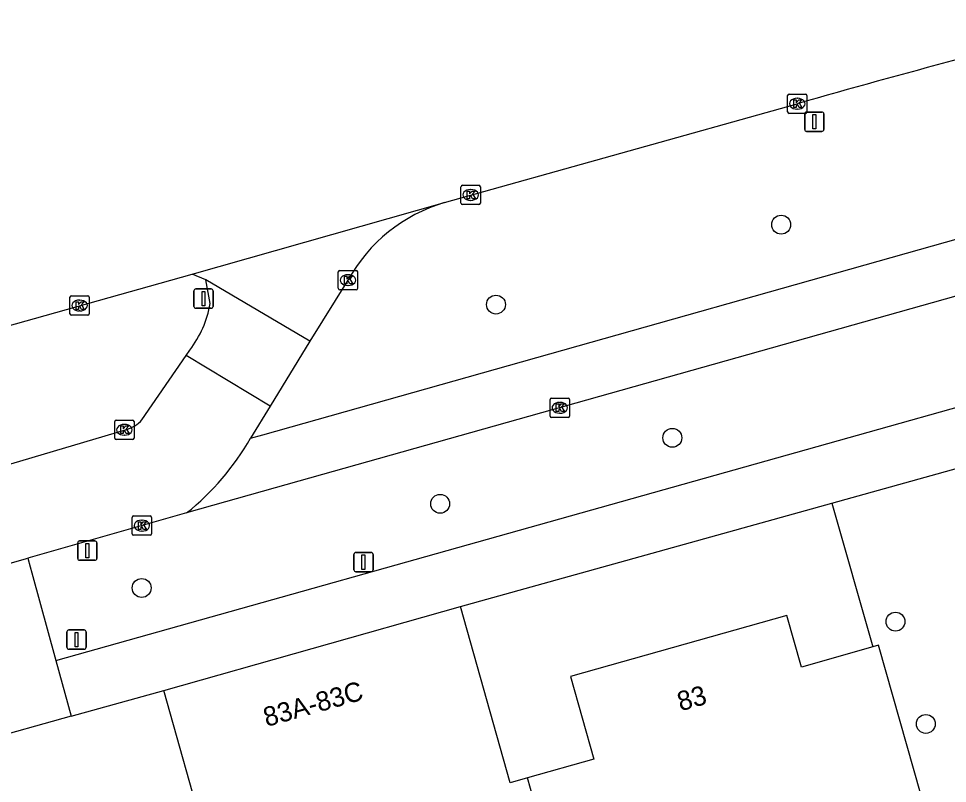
# Model space of a CAD drawing. Extents: x 159689 to 160786, y 387323 to 388339.
# Drawn here: x 160060.1 to 160108.16, y 388252.86 to 388292.44 of the extents above; entities that cross this region are included whole.
import ezdxf

# ---------------------------------------------------------------- set-up
doc = ezdxf.new("R2010")
doc.units = 0
for name, color, linetype in [('IMGEO_Boom', 7, 'Continuous'), ('IMGEO_Fietspad_open', 7, 'Continuous'), ('IMGEO_Groenvoorziening', 7, 'Continuous'), ('IMGEO_Kolk', 7, 'Continuous'), ('IMGEO_Pand', 7, 'Continuous'), ('IMGEO_Pand_nummerreeks', 7, 'Continuous'), ('IMGEO_Rijbaan_lokaal_open', 7, 'Continuous'), ('IMGEO_Rijbaan_regionaal_gesloten', 7, 'Continuous'), ('IMGEO_Verkeersbordpaal', 7, 'Continuous'), ('IMGEO_Voetpad_open', 7, 'Continuous')]:
    doc.layers.add(name, color=color, linetype=linetype)

msp = doc.modelspace()

# ---------------------------------------------------------------- linework, layer by layer
at = {"layer": 'IMGEO_Boom'}
for centre in [(160099.559, 388281.772), (160084.802, 388277.636), (160093.928, 388270.743), (160081.913, 388267.327), (160066.471, 388262.973), (160105.473, 388261.231), (160107.044, 388255.937)]:
    msp.add_circle(centre, 0.489, dxfattribs=at)
at = {"layer": 'IMGEO_Fietspad_open'}
for points in [[(160072.108, 388270.723), (160072.746, 388270.903), (160119.424, 388284.078)], [(160120.598, 388281.431), (160120.508, 388281.405), (160109.82, 388278.414), (160073.376, 388268.15), (160068.797, 388266.853)]]:
    msp.add_lwpolyline(points, dxfattribs=at)
at = {"layer": 'IMGEO_Groenvoorziening'}
msp.add_lwpolyline([(160102.172, 388267.364), (160104.296, 388259.921)], dxfattribs=at)
at = {"layer": 'IMGEO_Kolk'}
for p, q in [((160099.891, 388287.606), (160099.891, 388288.458)), ((160099.966, 388288.532), (160100.818, 388288.532)), ((160100.892, 388288.458), (160100.892, 388287.606)), ((160100.379, 388288.312), (160100.404, 388288.312)), ((160100.818, 388287.532), (160099.966, 388287.532)), ((160100.402, 388287.752), (160100.377, 388287.752)), ((160082.993, 388282.885), (160082.993, 388283.737)), ((160083.068, 388283.811), (160083.92, 388283.811)), ((160083.994, 388283.737), (160083.994, 388282.885)), ((160083.481, 388283.591), (160083.506, 388283.591)), ((160083.92, 388282.811), (160083.068, 388282.811)), ((160083.504, 388283.031), (160083.479, 388283.031)), ((160076.645, 388278.478), (160076.645, 388279.33)), ((160076.72, 388279.404), (160077.572, 388279.404)), ((160077.646, 388279.33), (160077.646, 388278.478)), ((160077.133, 388279.184), (160077.158, 388279.184)), ((160077.572, 388278.404), (160076.72, 388278.404)), ((160077.156, 388278.624), (160077.131, 388278.624)), ((160062.758, 388277.161), (160062.758, 388278.013)), ((160062.833, 388278.087), (160063.685, 388278.087)), ((160063.246, 388277.867), (160063.271, 388277.867)), ((160063.759, 388278.013), (160063.759, 388277.161)), ((160063.685, 388277.087), (160062.833, 388277.087)), ((160063.269, 388277.307), (160063.244, 388277.307)), ((160087.604, 388271.871), (160087.604, 388272.723)), ((160087.679, 388272.797), (160088.531, 388272.797)), ((160088.092, 388272.577), (160088.117, 388272.577)), ((160088.605, 388272.723), (160088.605, 388271.871)), ((160065.076, 388270.733), (160065.076, 388271.585)), ((160065.151, 388271.659), (160066.003, 388271.659)), ((160066.077, 388271.585), (160066.077, 388270.733)), ((160088.531, 388271.797), (160087.679, 388271.797)), ((160088.115, 388272.017), (160088.09, 388272.017)), ((160065.564, 388271.439), (160065.589, 388271.439)), ((160066.003, 388270.659), (160065.151, 388270.659)), ((160065.587, 388270.879), (160065.562, 388270.879)), ((160065.978, 388265.772), (160065.978, 388266.624)), ((160066.053, 388266.698), (160066.905, 388266.698)), ((160066.466, 388266.478), (160066.491, 388266.478)), ((160066.979, 388266.624), (160066.979, 388265.772)), ((160066.489, 388265.918), (160066.464, 388265.918)), ((160066.905, 388265.698), (160066.053, 388265.698))]:
    msp.add_line(p, q, dxfattribs=at)
for points in [[(160099.891, 388287.606), (160099.891, 388288.458)], [(160099.966, 388288.532), (160100.818, 388288.532)], [(160100.892, 388288.458), (160100.892, 388287.606)], [(160100.212, 388288.232), (160100.335, 388288.232), (160100.335, 388288.081), (160100.465, 388288.232), (160100.629, 388288.232), (160100.483, 388288.081), (160100.636, 388287.832), (160100.484, 388287.832), (160100.399, 388287.996), (160100.335, 388287.929), (160100.335, 388287.832), (160100.212, 388287.832), (160100.212, 388288.232)], [(160100.818, 388287.532), (160099.966, 388287.532)], [(160082.993, 388282.885), (160082.993, 388283.737)], [(160083.068, 388283.811), (160083.92, 388283.811)], [(160083.994, 388283.737), (160083.994, 388282.885)], [(160083.314, 388283.511), (160083.437, 388283.511), (160083.437, 388283.36), (160083.567, 388283.511), (160083.731, 388283.511), (160083.585, 388283.36), (160083.738, 388283.111), (160083.586, 388283.111), (160083.501, 388283.275), (160083.437, 388283.208), (160083.437, 388283.111), (160083.314, 388283.111), (160083.314, 388283.511)], [(160083.92, 388282.811), (160083.068, 388282.811)], [(160076.645, 388278.478), (160076.645, 388279.33)], [(160076.72, 388279.404), (160077.572, 388279.404)], [(160077.646, 388279.33), (160077.646, 388278.478)], [(160076.966, 388279.104), (160077.089, 388279.104), (160077.089, 388278.953), (160077.219, 388279.104), (160077.383, 388279.104), (160077.237, 388278.953), (160077.39, 388278.704), (160077.238, 388278.704), (160077.153, 388278.868), (160077.089, 388278.801), (160077.089, 388278.704), (160076.966, 388278.704), (160076.966, 388279.104)], [(160077.572, 388278.404), (160076.72, 388278.404)], [(160062.758, 388277.161), (160062.758, 388278.013)], [(160062.833, 388278.087), (160063.685, 388278.087)], [(160063.759, 388278.013), (160063.759, 388277.161)], [(160063.079, 388277.787), (160063.202, 388277.787), (160063.202, 388277.636), (160063.332, 388277.787), (160063.496, 388277.787), (160063.35, 388277.636), (160063.503, 388277.387), (160063.351, 388277.387), (160063.266, 388277.551), (160063.202, 388277.484), (160063.202, 388277.387), (160063.079, 388277.387), (160063.079, 388277.787)], [(160063.685, 388277.087), (160062.833, 388277.087)], [(160087.604, 388271.871), (160087.604, 388272.723)], [(160087.679, 388272.797), (160088.531, 388272.797)], [(160088.605, 388272.723), (160088.605, 388271.871)], [(160087.925, 388272.497), (160088.048, 388272.497), (160088.048, 388272.346), (160088.178, 388272.497), (160088.342, 388272.497), (160088.196, 388272.346), (160088.349, 388272.097), (160088.197, 388272.097), (160088.112, 388272.261), (160088.048, 388272.194), (160088.048, 388272.097), (160087.925, 388272.097), (160087.925, 388272.497)], [(160065.076, 388270.733), (160065.076, 388271.585)], [(160065.151, 388271.659), (160066.003, 388271.659)], [(160066.077, 388271.585), (160066.077, 388270.733)], [(160088.531, 388271.797), (160087.679, 388271.797)], [(160065.397, 388271.359), (160065.52, 388271.359), (160065.52, 388271.208), (160065.65, 388271.359), (160065.814, 388271.359), (160065.668, 388271.208), (160065.821, 388270.959), (160065.669, 388270.959), (160065.584, 388271.123), (160065.52, 388271.056), (160065.52, 388270.959), (160065.397, 388270.959), (160065.397, 388271.359)], [(160066.003, 388270.659), (160065.151, 388270.659)], [(160065.978, 388265.772), (160065.978, 388266.624)], [(160066.053, 388266.698), (160066.905, 388266.698)], [(160066.299, 388266.398), (160066.422, 388266.398), (160066.422, 388266.247), (160066.552, 388266.398), (160066.716, 388266.398), (160066.57, 388266.247), (160066.723, 388265.998), (160066.571, 388265.998), (160066.486, 388266.162), (160066.422, 388266.095), (160066.422, 388265.998), (160066.299, 388265.998), (160066.299, 388266.398)], [(160066.979, 388266.624), (160066.979, 388265.772)], [(160066.905, 388265.698), (160066.053, 388265.698)]]:
    msp.add_lwpolyline(points, dxfattribs=at)
for centre, start, end in [((160099.968, 388288.456), 91.552, 178.448), ((160099.968, 388288.456), 91.552, 178.448), ((160100.816, 388288.456), 1.552, 88.448), ((160100.816, 388288.456), 1.552, 88.448), ((160099.968, 388287.608), 181.552, 268.448), ((160099.968, 388287.608), 181.552, 268.448), ((160100.816, 388287.608), 271.552, 358.448), ((160100.816, 388287.608), 271.552, 358.448), ((160083.07, 388283.735), 91.552, 178.448), ((160083.07, 388283.735), 91.552, 178.448), ((160083.918, 388283.735), 1.552, 88.448), ((160083.918, 388283.735), 1.552, 88.448), ((160083.07, 388282.887), 181.552, 268.448), ((160083.07, 388282.887), 181.552, 268.448), ((160083.918, 388282.887), 271.552, 358.448), ((160083.918, 388282.887), 271.552, 358.448), ((160076.722, 388279.328), 91.552, 178.448), ((160076.722, 388279.328), 91.552, 178.448), ((160077.57, 388279.328), 1.552, 88.448), ((160077.57, 388279.328), 1.552, 88.448), ((160076.722, 388278.48), 181.552, 268.448), ((160076.722, 388278.48), 181.552, 268.448), ((160077.57, 388278.48), 271.552, 358.448), ((160077.57, 388278.48), 271.552, 358.448), ((160062.835, 388278.011), 91.552, 178.448), ((160062.835, 388278.011), 91.552, 178.448), ((160063.683, 388278.011), 1.552, 88.448), ((160063.683, 388278.011), 1.552, 88.448), ((160062.835, 388277.163), 181.552, 268.448), ((160062.835, 388277.163), 181.552, 268.448), ((160063.683, 388277.163), 271.552, 358.448), ((160063.683, 388277.163), 271.552, 358.448), ((160087.681, 388272.721), 91.552, 178.448), ((160087.681, 388272.721), 91.552, 178.448), ((160088.529, 388272.721), 1.552, 88.448), ((160088.529, 388272.721), 1.552, 88.448), ((160065.153, 388271.583), 91.552, 178.448), ((160065.153, 388271.583), 91.552, 178.448), ((160066.001, 388271.583), 1.552, 88.448), ((160066.001, 388271.583), 1.552, 88.448), ((160087.681, 388271.873), 181.552, 268.448), ((160087.681, 388271.873), 181.552, 268.448), ((160088.529, 388271.873), 271.552, 358.448), ((160088.529, 388271.873), 271.552, 358.448), ((160065.153, 388270.735), 181.552, 268.448), ((160065.153, 388270.735), 181.552, 268.448), ((160066.001, 388270.735), 271.552, 358.448), ((160066.001, 388270.735), 271.552, 358.448), ((160066.055, 388266.622), 91.552, 178.448), ((160066.055, 388266.622), 91.552, 178.448), ((160066.903, 388266.622), 1.552, 88.448), ((160066.903, 388266.622), 1.552, 88.448), ((160066.055, 388265.774), 181.552, 268.448), ((160066.055, 388265.774), 181.552, 268.448), ((160066.903, 388265.774), 271.552, 358.448), ((160066.903, 388265.774), 271.552, 358.448)]:
    msp.add_arc(centre, 0.0765, start, end, dxfattribs=at)
for centre, major_axis, ratio, start_param, end_param in [((160100.378, 388288.032), (-0.387, 0.002), 0.722429, 4.712389, 7.853982), ((160100.403, 388288.032), (-0.39, 0.002), 0.717154, 1.570796, 4.712389), ((160083.48, 388283.311), (-0.387, 0.002), 0.722429, 4.712389, 7.853982), ((160083.505, 388283.311), (-0.39, 0.002), 0.717154, 1.570796, 4.712389), ((160077.132, 388278.904), (-0.387, 0.002), 0.722429, 4.712389, 7.853982), ((160077.157, 388278.904), (-0.39, 0.002), 0.717154, 1.570796, 4.712389), ((160063.245, 388277.587), (-0.387, 0.002), 0.722429, 4.712389, 7.853982), ((160063.27, 388277.587), (-0.39, 0.002), 0.717154, 1.570796, 4.712389), ((160088.091, 388272.297), (-0.387, 0.002), 0.722429, 4.712389, 7.853982), ((160088.116, 388272.297), (-0.39, 0.002), 0.717154, 1.570796, 4.712389), ((160065.563, 388271.159), (-0.387, 0.002), 0.722429, 4.712389, 7.853982), ((160065.588, 388271.159), (-0.39, 0.002), 0.717154, 1.570796, 4.712389), ((160066.465, 388266.198), (-0.387, 0.002), 0.722429, 4.712389, 7.853982), ((160066.49, 388266.198), (-0.39, 0.002), 0.717154, 1.570796, 4.712389)]:
    msp.add_ellipse(centre, major_axis=major_axis, ratio=ratio, start_param=start_param, end_param=end_param, dxfattribs=at)
at = {"layer": 'IMGEO_Pand'}
for points in [[(160067.61, 388257.668), (160082.959, 388262.009)], [(160086.431, 388253.142), (160085.538, 388252.889), (160082.959, 388262.009)], [(160104.296, 388259.921), (160100.605, 388258.877), (160099.848, 388261.552), (160088.658, 388258.387), (160089.867, 388254.114), (160086.431, 388253.142)], [(160106.876, 388250.883), (160107.158, 388250.963), (160104.599, 388260.007), (160104.296, 388259.921)], [(160063.993, 388234.327), (160073.455, 388237.002), (160069.779, 388250), (160067.61, 388257.668)], [(160087.059, 388250.934), (160086.431, 388253.142)]]:
    msp.add_lwpolyline(points, dxfattribs=at)
at = {"layer": 'IMGEO_Rijbaan_lokaal_open'}
for points in [[(160069.795, 388278.924), (160069.085, 388279.211)], [(160070.012, 388277.686), (160069.795, 388278.924)], [(160075.18, 388275.745), (160069.795, 388278.924)], [(160077.146, 388278.904), (160075.18, 388275.745)], [(160075.18, 388275.745), (160073.123, 388272.382)], [(160066.486, 388271.67), (160068.769, 388275.005)], [(160068.769, 388275.005), (160068.961, 388275.284)], [(160073.123, 388272.382), (160068.769, 388275.005)], [(160073.123, 388272.382), (160072.108, 388270.723)], [(160059.559, 388269.345), (160059.684, 388269.382), (160059.703, 388269.388), (160065.679, 388271.181)], [(160068.797, 388266.853), (160060.574, 388264.522)], [(160055.779, 388263.153), (160060.574, 388264.522)]]:
    msp.add_lwpolyline(points, dxfattribs=at)
for centre, radius, start, end in [((160084.53, 388274.824), 8.436, 106.4635, 151.0741), ((160064.607, 388278.62), 5.485, 322.5412, 350.1951), ((160065.286, 388272.74), 1.607, 284.1449, 318.2824), ((160060.033, 388277.703), 13.947, 308.9309, 329.9714)]:
    msp.add_arc(centre, radius, start, end, dxfattribs=at)
at = {"layer": 'IMGEO_Rijbaan_regionaal_gesloten'}
for points in [[(160082.139, 388282.914), (160100.392, 388288.032)], [(160069.085, 388279.211), (160082.139, 388282.914)], [(160057.725, 388276.015), (160069.085, 388279.211)]]:
    msp.add_lwpolyline(points, dxfattribs=at)
msp.add_arc((160225.029, 387851.923), 453.57, 103.78042, 105.94958, dxfattribs=at)
at = {"layer": 'IMGEO_Verkeersbordpaal'}
for p, q in [((160100.776, 388286.7), (160100.776, 388287.5)), ((160100.776, 388287.5), (160100.776, 388286.7)), ((160100.876, 388287.6), (160101.666, 388287.6)), ((160101.666, 388287.6), (160100.876, 388287.6)), ((160101.766, 388287.5), (160101.766, 388286.7)), ((160101.766, 388286.7), (160101.766, 388287.5)), ((160101.666, 388286.6), (160100.876, 388286.6)), ((160100.876, 388286.6), (160101.666, 388286.6)), ((160069.177, 388277.546), (160069.177, 388278.346)), ((160069.177, 388278.346), (160069.177, 388277.546)), ((160069.277, 388278.446), (160070.067, 388278.446)), ((160070.067, 388278.446), (160069.277, 388278.446)), ((160070.167, 388278.346), (160070.167, 388277.546)), ((160070.167, 388277.546), (160070.167, 388278.346)), ((160070.067, 388277.446), (160069.277, 388277.446)), ((160069.277, 388277.446), (160070.067, 388277.446)), ((160063.261, 388265.404), (160064.051, 388265.404)), ((160064.051, 388265.404), (160063.261, 388265.404)), ((160063.161, 388264.504), (160063.161, 388265.304)), ((160063.161, 388265.304), (160063.161, 388264.504)), ((160064.151, 388265.304), (160064.151, 388264.504)), ((160064.151, 388264.504), (160064.151, 388265.304)), ((160064.051, 388264.404), (160063.261, 388264.404)), ((160063.261, 388264.404), (160064.051, 388264.404)), ((160077.45, 388263.91), (160077.45, 388264.71)), ((160077.45, 388264.71), (160077.45, 388263.91)), ((160077.55, 388264.81), (160078.34, 388264.81)), ((160078.34, 388264.81), (160077.55, 388264.81)), ((160078.44, 388264.71), (160078.44, 388263.91)), ((160078.44, 388263.91), (160078.44, 388264.71)), ((160078.34, 388263.81), (160077.55, 388263.81)), ((160077.55, 388263.81), (160078.34, 388263.81)), ((160062.604, 388259.901), (160062.604, 388260.701)), ((160062.604, 388260.701), (160062.604, 388259.901)), ((160062.704, 388260.801), (160063.494, 388260.801)), ((160063.494, 388260.801), (160062.704, 388260.801)), ((160063.594, 388260.701), (160063.594, 388259.901)), ((160063.594, 388259.901), (160063.594, 388260.701)), ((160063.494, 388259.801), (160062.704, 388259.801)), ((160062.704, 388259.801), (160063.494, 388259.801))]:
    msp.add_line(p, q, dxfattribs=at)
for points in [[(160101.196, 388287.475), (160101.346, 388287.475), (160101.346, 388286.725), (160101.196, 388286.725), (160101.196, 388287.475)], [(160069.597, 388278.321), (160069.747, 388278.321), (160069.747, 388277.571), (160069.597, 388277.571), (160069.597, 388278.321)], [(160063.581, 388265.279), (160063.731, 388265.279), (160063.731, 388264.529), (160063.581, 388264.529), (160063.581, 388265.279)], [(160077.87, 388264.685), (160078.02, 388264.685), (160078.02, 388263.935), (160077.87, 388263.935), (160077.87, 388264.685)], [(160063.024, 388260.676), (160063.174, 388260.676), (160063.174, 388259.926), (160063.024, 388259.926), (160063.024, 388260.676)]]:
    msp.add_lwpolyline(points, dxfattribs=at)
for centre, start, end in [((160100.876, 388287.5), 90, 180), ((160100.876, 388287.5), 90, 180), ((160101.666, 388287.5), 0, 90), ((160101.666, 388287.5), 360, 90), ((160100.876, 388286.7), 180, 270), ((160100.876, 388286.7), 180, 270), ((160101.666, 388286.7), 270, 0), ((160101.666, 388286.7), 270, 0), ((160069.277, 388278.346), 90, 180), ((160069.277, 388278.346), 90, 180), ((160070.067, 388278.346), 0, 90), ((160070.067, 388278.346), 360, 90), ((160069.277, 388277.546), 180, 270), ((160069.277, 388277.546), 180, 270), ((160070.067, 388277.546), 270, 0), ((160070.067, 388277.546), 270, 0), ((160063.261, 388265.304), 90, 180), ((160063.261, 388265.304), 90, 180), ((160064.051, 388265.304), 0, 90), ((160064.051, 388265.304), 360, 90), ((160063.261, 388264.504), 180, 270), ((160063.261, 388264.504), 180, 270), ((160064.051, 388264.504), 270, 0), ((160064.051, 388264.504), 270, 0), ((160077.55, 388264.71), 90, 180), ((160077.55, 388264.71), 90, 180), ((160078.34, 388264.71), 0, 90), ((160078.34, 388264.71), 360, 90), ((160077.55, 388263.91), 180, 270), ((160077.55, 388263.91), 180, 270), ((160078.34, 388263.91), 270, 0), ((160078.34, 388263.91), 270, 0), ((160062.704, 388260.701), 90, 180), ((160062.704, 388260.701), 90, 180), ((160063.494, 388260.701), 0, 90), ((160063.494, 388260.701), 360, 90), ((160062.704, 388259.901), 180, 270), ((160062.704, 388259.901), 180, 270), ((160063.494, 388259.901), 270, 0), ((160063.494, 388259.901), 270, 0)]:
    msp.add_arc(centre, 0.1, start, end, dxfattribs=at)
at = {"layer": 'IMGEO_Voetpad_open'}
for points in [[(160062.035, 388259.214), (160121.676, 388275.98), (160122.184, 388276.123), (160121.844, 388277.25), (160120.85, 388276.966), (160120.319, 388278.843), (160121.28, 388279.115), (160120.705, 388281.03), (160120.598, 388281.431)], [(160102.172, 388267.364), (160118.345, 388271.871)], [(160082.959, 388262.009), (160102.172, 388267.364)], [(160060.574, 388264.522), (160060.697, 388264.071), (160060.781, 388263.761), (160062.035, 388259.214)], [(160062.035, 388259.214), (160062.828, 388256.338)], [(160062.828, 388256.338), (160067.61, 388257.668)], [(160062.828, 388256.338), (160058.138, 388255.033)]]:
    msp.add_lwpolyline(points, dxfattribs=at)

# ---------------------------------------------------------------- texts
at = {"layer": 'IMGEO_Pand_nummerreeks'}
for s, rotation, p in [('83A-83C', 15.7735, (160072.933, 388255.779)), ('83', 15.7931, (160094.35, 388256.588))]:
    msp.add_text(s, height=1, rotation=rotation, dxfattribs=at).set_placement(p)

doc.saveas('drawing.dxf')
